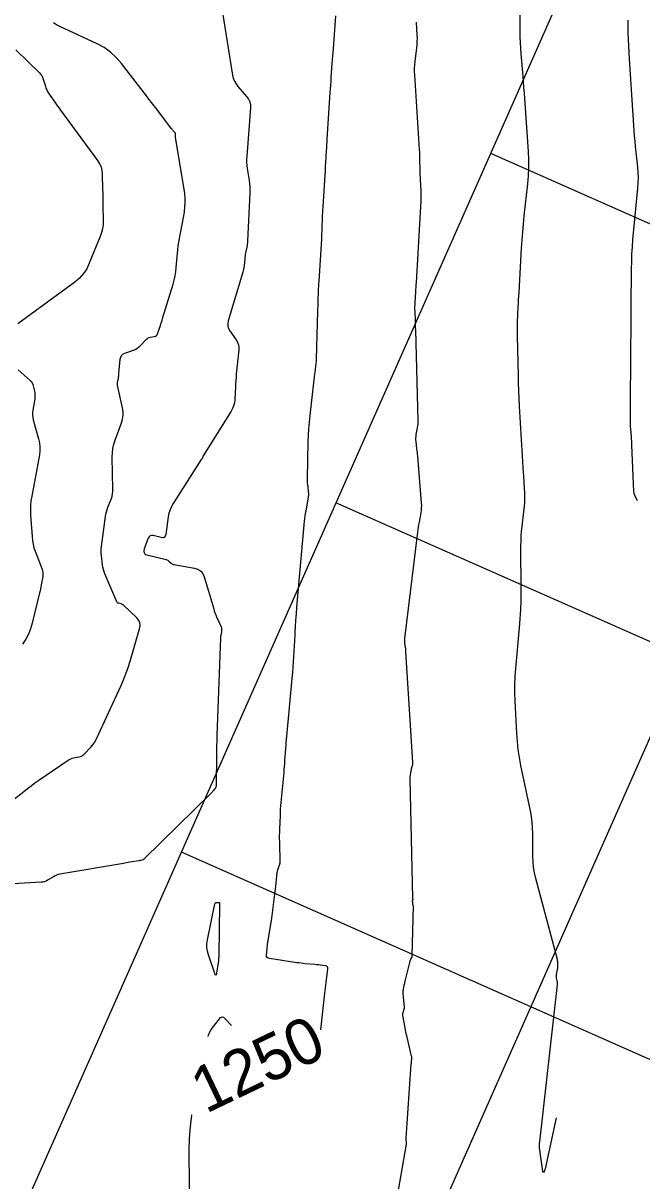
# Model space of a CAD drawing. Extents: x 658976 to 668726, y 639543 to 647196.
# Drawn here: x 662816.3 to 662897.2, y 643134.2 to 643285.7 of the extents above; entities that cross this region are included whole.
import ezdxf

# ---------------------------------------------------------------- set-up
doc = ezdxf.new("R2010")
doc.units = 0
for name, color, linetype in [('Ex_Contour Labels', 7, 'Continuous'), ('Ex_Major Contours', 7, 'Continuous'), ('Ex_Minor Contours', 7, 'Continuous'), ('R_Grid', 7, 'Continuous')]:
    doc.layers.add(name, color=color, linetype=linetype)

msp = doc.modelspace()

# ---------------------------------------------------------------- linework, layer by layer
at = {"layer": 'Ex_Major Contours'}
for points in [[(662855.21, 643153.97), (662855.77, 643158.77), (662855.81, 643159.12), (662855.85, 643159.47), (662855.89, 643159.83), (662855.94, 643160.18), (662856.16, 643161.94), (662856.15, 643162.1), (662856.1, 643162.22), (662856, 643162.3), (662855.85, 643162.34), (662855.14, 643162.43), (662854.97, 643162.46), (662854.79, 643162.48), (662854.61, 643162.49), (662854.44, 643162.51), (662853.18, 643162.63), (662852.91, 643162.65), (662852.64, 643162.68), (662852.37, 643162.72), (662852.11, 643162.75), (662848.5, 643163.29), (662848.33, 643163.35), (662848.21, 643163.44), (662848.14, 643163.58), (662848.13, 643163.76), (662848.2, 643164.58), (662848.22, 643164.78), (662848.24, 643164.98), (662848.27, 643165.19), (662848.3, 643165.39), (662848.81, 643168.6), (662848.86, 643168.95), (662848.91, 643169.29), (662848.96, 643169.64), (662849, 643169.99), (662849.18, 643171.39), (662849.22, 643171.73), (662849.26, 643172.07), (662849.3, 643172.41), (662849.34, 643172.75), (662849.53, 643174.57), (662849.55, 643174.69), (662849.57, 643174.8), (662849.6, 643174.92), (662849.63, 643175.03), (662849.86, 643175.67), (662849.87, 643175.68), (662849.87, 643175.69), (662849.87, 643175.71), (662849.88, 643175.72), (662849.89, 643175.78), (662849.89, 643175.8), (662849.89, 643175.81), (662849.89, 643175.83), (662849.89, 643175.84), (662849.85, 643178.56), (662849.84, 643178.99), (662849.84, 643179.42), (662849.85, 643179.85), (662849.86, 643180.28), (662849.93, 643181.99), (662849.95, 643182.42), (662849.97, 643182.85), (662850, 643183.28), (662850.04, 643183.71), (662850.41, 643187.65), (662850.44, 643188.04), (662850.48, 643188.43), (662850.51, 643188.82), (662850.54, 643189.22), (662850.65, 643190.79), (662850.68, 643191.18), (662850.71, 643191.58), (662850.75, 643191.97), (662850.78, 643192.36), (662851.53, 643200.41), (662851.53, 643200.44), (662851.53, 643200.47), (662851.54, 643200.49), (662851.54, 643200.52), (662851.55, 643200.64), (662851.56, 643200.66), (662851.56, 643200.69), (662851.56, 643200.72), (662851.56, 643200.75), (662851.86, 643205.62), (662851.88, 643205.93), (662851.89, 643206.23), (662851.91, 643206.54), (662851.93, 643206.84), (662852.01, 643208.06), (662852.03, 643208.37), (662852.05, 643208.67), (662852.08, 643208.98), (662852.1, 643209.28), (662853.11, 643220.54), (662853.14, 643220.88), (662853.18, 643221.23), (662853.23, 643221.57), (662853.29, 643221.91), (662853.66, 643223.92), (662853.66, 643223.94), (662853.66, 643223.95), (662853.66, 643223.97), (662853.66, 643223.99), (662853.65, 643224.06), (662853.65, 643224.08), (662853.65, 643224.1), (662853.65, 643224.11), (662853.65, 643224.13), (662853.51, 643225.32), (662853.49, 643225.52), (662853.47, 643225.72), (662853.47, 643225.93), (662853.47, 643226.13), (662853.59, 643230.91), (662853.62, 643231.78), (662853.67, 643232.64), (662853.74, 643233.5), (662853.83, 643234.36), (662854.46, 643239.83), (662854.48, 643239.99), (662854.5, 643240.15), (662854.52, 643240.31), (662854.53, 643240.47), (662854.61, 643241.12), (662854.63, 643241.28), (662854.65, 643241.44), (662854.66, 643241.61), (662854.66, 643241.77), (662854.84, 643248), (662854.85, 643248.33), (662854.86, 643248.66), (662854.87, 643248.99), (662854.88, 643249.32), (662854.92, 643250.63), (662854.94, 643250.96), (662854.95, 643251.29), (662854.97, 643251.62), (662854.99, 643251.95), (662855.34, 643257.43), (662855.36, 643257.79), (662855.38, 643258.14), (662855.4, 643258.49), (662855.41, 643258.84), (662855.45, 643260.25), (662855.46, 643260.6), (662855.48, 643260.95), (662855.5, 643261.3), (662855.52, 643261.65), (662855.79, 643265.88), (662855.82, 643266.27), (662855.84, 643266.66), (662855.86, 643267.05), (662855.89, 643267.44), (662855.97, 643268.99), (662856, 643269.38), (662856.02, 643269.76), (662856.04, 643270.15), (662856.07, 643270.54), (662856.46, 643276.64), (662856.5, 643277.12), (662856.53, 643277.59), (662856.56, 643278.07), (662856.59, 643278.54), (662856.73, 643280.45), (662856.76, 643280.92), (662856.8, 643281.4), (662856.83, 643281.87), (662856.87, 643282.35), (662857.19, 643286.65)], [(662840.49, 643153.09), (662840.55, 643153.29), (662840.67, 643153.61), (662840.83, 643153.92), (662841.03, 643154.2), (662841.95, 643155.42), (662842.12, 643155.6), (662842.3, 643155.66), (662842.49, 643155.62), (662842.68, 643155.47), (662843.55, 643154.55)], [(662838.08, 643129.16), (662838.02, 643138.2), (662838.05, 643139.75), (662838.16, 643141.28), (662838.36, 643142.81), (662838.37, 643142.85)]]:
    msp.add_lwpolyline(points, dxfattribs=at)
msp.add_lwpolyline([(662840.38, 643164.25), (662840.32, 643164.74), (662840.32, 643165.23), (662840.39, 643165.73), (662841.37, 643170.48), (662841.39, 643170.55), (662841.43, 643170.59), (662841.48, 643170.61), (662841.54, 643170.62), (662841.92, 643170.62), (662841.94, 643170.62), (662841.95, 643170.61), (662841.96, 643170.59), (662841.96, 643170.57), (662841.96, 643170.47), (662841.96, 643170.45), (662841.96, 643170.42), (662841.96, 643170.4), (662841.96, 643170.37), (662841.88, 643163.76), (662841.88, 643163.71), (662841.88, 643163.67), (662841.88, 643163.62), (662841.87, 643163.57), (662841.85, 643163.37), (662841.85, 643163.32), (662841.85, 643163.28), (662841.84, 643163.23), (662841.84, 643163.18), (662841.83, 643162.99), (662841.83, 643162.94), (662841.82, 643162.89), (662841.82, 643162.84), (662841.81, 643162.79), (662841.59, 643161.38), (662841.55, 643161.19), (662841.49, 643161.12), (662841.42, 643161.18), (662841.35, 643161.36), (662840.51, 643163.77)], close=True, dxfattribs=at)
at = {"layer": 'Ex_Minor Contours'}
for points in [[(662886.01, 643142.44), (662884.56, 643135.78), (662884.46, 643135.43), (662884.37, 643135.32), (662884.29, 643135.44), (662884.22, 643135.8), (662883.83, 643138.51), (662883.83, 643138.58), (662883.82, 643138.64), (662883.82, 643138.71), (662883.82, 643138.78), (662883.84, 643139.05), (662883.85, 643139.12), (662883.85, 643139.18), (662883.86, 643139.25), (662883.87, 643139.32), (662886.2, 643159.91), (662886.21, 643160.02), (662886.21, 643160.13), (662886.2, 643160.24), (662886.17, 643160.35), (662886.07, 643160.78), (662886.05, 643160.89), (662886.04, 643161), (662886.05, 643161.11), (662886.06, 643161.22), (662886.17, 643161.69), (662886.19, 643161.81), (662886.21, 643161.93), (662886.22, 643162.05), (662886.23, 643162.17), (662886.24, 643162.68), (662886.24, 643162.81), (662886.23, 643162.93), (662886.21, 643163.05), (662886.18, 643163.18), (662883.35, 643173.79), (662883.18, 643174.51), (662883.06, 643175.24), (662882.99, 643175.97), (662882.96, 643176.71), (662882.95, 643179.68), (662882.93, 643180.42), (662882.87, 643181.16), (662882.78, 643181.89), (662882.64, 643182.62), (662881.41, 643188.56), (662881.21, 643189.61), (662881.05, 643190.66), (662880.94, 643191.71), (662880.86, 643192.77), (662880.64, 643197.02), (662880.61, 643198.08), (662880.61, 643199.14), (662880.65, 643200.2), (662880.73, 643201.26), (662881.24, 643206.56), (662881.33, 643207.77), (662881.4, 643208.97), (662881.44, 643210.17), (662881.45, 643211.37), (662881.41, 643217.34), (662881.42, 643217.97), (662881.44, 643218.6), (662881.49, 643219.23), (662881.55, 643219.85), (662881.9, 643222.96), (662881.93, 643223.28), (662881.94, 643223.61), (662881.94, 643223.93), (662881.93, 643224.26), (662881.84, 643225.56), (662881.82, 643225.88), (662881.8, 643226.2), (662881.78, 643226.53), (662881.76, 643226.85), (662881.24, 643235.57), (662881.19, 643236.58), (662881.14, 643237.59), (662881.1, 643238.61), (662881.07, 643239.62), (662880.95, 643244.73), (662880.95, 643245.21), (662880.95, 643245.69), (662880.96, 643246.16), (662880.97, 643246.64), (662881.06, 643248.55), (662881.09, 643249.03), (662881.11, 643249.5), (662881.14, 643249.98), (662881.16, 643250.46), (662881.5, 643256.26), (662881.57, 643257.32), (662881.65, 643258.37), (662881.74, 643259.43), (662881.85, 643260.48), (662882.31, 643264.7), (662882.4, 643265.75), (662882.44, 643266.81), (662882.44, 643267.86), (662882.39, 643268.92), (662881.92, 643275.84), (662881.87, 643276.57), (662881.81, 643277.3), (662881.75, 643278.04), (662881.69, 643278.77), (662881.43, 643281.7), (662881.38, 643282.43), (662881.34, 643283.17), (662881.32, 643283.9), (662881.32, 643284.64), (662881.36, 643289.85)], [(662842.15, 643288.47), (662843.68, 643278.91), (662843.78, 643278.5), (662843.92, 643278.11), (662844.13, 643277.75), (662844.38, 643277.41), (662845.51, 643276.12), (662845.76, 643275.78), (662845.92, 643275.42), (662846.01, 643275.03), (662846.01, 643274.62), (662845.53, 643268.29), (662845.51, 643267.89), (662845.52, 643267.5), (662845.55, 643267.1), (662845.6, 643266.7), (662845.86, 643265.12), (662845.91, 643264.72), (662845.94, 643264.32), (662845.96, 643263.92), (662845.95, 643263.52), (662845.64, 643257.19), (662845.63, 643257), (662845.61, 643256.8), (662845.58, 643256.61), (662845.54, 643256.41), (662845.39, 643255.64), (662845.35, 643255.45), (662845.32, 643255.26), (662845.29, 643255.06), (662845.27, 643254.87), (662845.19, 643253.96), (662845.17, 643253.74), (662845.13, 643253.53), (662845.08, 643253.32), (662845.03, 643253.11), (662843.11, 643246.74), (662843.05, 643246.4), (662843.06, 643246.07), (662843.15, 643245.75), (662843.32, 643245.45), (662844.16, 643244.26), (662844.34, 643243.96), (662844.45, 643243.63), (662844.51, 643243.3), (662844.5, 643242.94), (662844.17, 643239.76), (662844.13, 643239.35), (662844.1, 643238.93), (662844.07, 643238.52), (662844.05, 643238.11), (662843.96, 643236.45), (662843.92, 643236.04), (662843.82, 643235.65), (662843.68, 643235.28), (662843.48, 643234.92), (662839.83, 643229.07), (662839.81, 643229.04), (662839.8, 643229.01), (662839.79, 643228.98), (662839.78, 643228.95), (662839.75, 643228.82), (662839.75, 643228.8), (662839.74, 643228.77), (662839.72, 643228.75), (662839.71, 643228.74), (662839.63, 643228.67), (662839.61, 643228.65), (662839.6, 643228.63), (662839.58, 643228.61), (662839.57, 643228.59), (662835.92, 643222.86), (662835.69, 643222.45), (662835.5, 643222.02), (662835.36, 643221.57), (662835.27, 643221.1), (662834.94, 643218.78), (662834.87, 643218.56), (662834.75, 643218.42), (662834.58, 643218.36), (662834.35, 643218.39), (662833.28, 643218.65), (662833.07, 643218.67), (662832.89, 643218.62), (662832.75, 643218.5), (662832.64, 643218.31), (662832.16, 643217.03), (662832.14, 643216.99), (662832.13, 643216.95), (662832.12, 643216.91), (662832.11, 643216.87), (662832.09, 643216.66), (662832.08, 643216.64), (662832.08, 643216.62), (662832.08, 643216.61), (662832.09, 643216.59), (662832.09, 643216.51), (662832.1, 643216.49), (662832.1, 643216.47), (662832.11, 643216.45), (662832.11, 643216.43), (662832.19, 643216.26), (662832.21, 643216.22), (662832.23, 643216.2), (662832.26, 643216.18), (662832.3, 643216.17), (662835, 643215.51), (662835.1, 643215.48), (662835.19, 643215.43), (662835.27, 643215.38), (662835.35, 643215.32), (662835.65, 643215.03), (662835.72, 643214.97), (662835.81, 643214.91), (662835.9, 643214.88), (662836, 643214.85), (662838.71, 643214.37), (662839.15, 643214.24), (662839.51, 643214.01), (662839.78, 643213.68), (662839.96, 643213.25), (662841.21, 643209.06), (662841.29, 643208.8), (662841.38, 643208.55), (662841.48, 643208.29), (662841.58, 643208.04), (662842.19, 643206.69), (662842.22, 643206.62), (662842.23, 643206.55), (662842.24, 643206.48), (662842.24, 643206.41), (662842.23, 643206.12), (662842.23, 643206.04), (662842.22, 643205.97), (662842.21, 643205.9), (662842.19, 643205.83), (662842.13, 643205.54), (662842.12, 643205.47), (662842.11, 643205.4), (662842.1, 643205.32), (662842.1, 643205.25), (662841.63, 643192.5), (662841.61, 643191.83), (662841.59, 643191.15), (662841.58, 643190.48), (662841.57, 643189.8), (662841.55, 643185.98), (662841.54, 643185.87), (662841.51, 643185.77), (662841.47, 643185.67), (662841.41, 643185.58), (662841.14, 643185.23), (662841.07, 643185.15), (662841, 643185.06), (662840.92, 643184.98), (662840.84, 643184.9), (662832.1, 643176.37), (662832.09, 643176.36), (662832.08, 643176.34), (662832.07, 643176.33), (662832.07, 643176.31), (662832.04, 643176.25), (662832.03, 643176.24), (662832.02, 643176.23), (662832.01, 643176.22), (662832, 643176.21), (662831.66, 643176.14), (662831.6, 643176.13), (662831.54, 643176.12), (662831.47, 643176.11), (662831.41, 643176.09), (662830.25, 643175.9), (662830.03, 643175.87), (662829.82, 643175.83), (662829.6, 643175.8), (662829.39, 643175.76), (662821.09, 643174.33), (662820.87, 643174.28), (662820.66, 643174.21), (662820.46, 643174.12), (662820.26, 643174.01), (662819.48, 643173.54), (662819.29, 643173.43), (662819.08, 643173.35), (662818.87, 643173.3), (662818.64, 643173.28), (662814.96, 643173.08)], [(662896.65, 643223.21), (662896.28, 643224.03), (662896.24, 643224.13), (662896.21, 643224.23), (662896.19, 643224.33), (662896.18, 643224.43), (662895.94, 643230.48), (662895.93, 643230.74), (662895.91, 643231.01), (662895.89, 643231.28), (662895.87, 643231.54), (662895.78, 643232.61), (662895.76, 643232.87), (662895.74, 643233.14), (662895.74, 643233.41), (662895.73, 643233.67), (662895.8, 643244.25), (662895.81, 643244.61), (662895.81, 643244.97), (662895.81, 643245.33), (662895.82, 643245.68), (662895.83, 643247.12), (662895.83, 643247.47), (662895.84, 643247.83), (662895.84, 643248.19), (662895.84, 643248.55), (662895.88, 643253.56), (662895.9, 643254.52), (662895.93, 643255.47), (662895.99, 643256.42), (662896.07, 643257.37), (662896.72, 643264.13), (662896.76, 643264.81), (662896.78, 643265.5), (662896.76, 643266.18), (662896.7, 643266.86), (662896.41, 643269.58), (662896.34, 643270.26), (662896.28, 643270.95), (662896.23, 643271.63), (662896.18, 643272.31), (662895.61, 643281.05), (662895.52, 643282.74), (662895.46, 643284.42), (662895.43, 643286.11)], [(662813.72, 643183.09), (662816.35, 643185.18), (662816.84, 643185.55), (662817.32, 643185.92), (662817.82, 643186.28), (662818.32, 643186.63), (662822.18, 643189.27), (662822.34, 643189.37), (662822.5, 643189.44), (662822.68, 643189.51), (662822.86, 643189.55), (662823.6, 643189.68), (662823.78, 643189.73), (662823.95, 643189.8), (662824.1, 643189.9), (662824.24, 643190.02), (662825.18, 643191.01), (662825.37, 643191.23), (662825.54, 643191.46), (662825.69, 643191.71), (662825.82, 643191.97), (662829.04, 643198.96), (662829.39, 643199.76), (662829.71, 643200.58), (662830.01, 643201.4), (662830.27, 643202.23), (662831.52, 643206.45), (662831.59, 643206.85), (662831.55, 643207.22), (662831.4, 643207.56), (662831.14, 643207.88), (662829.39, 643209.56), (662829.32, 643209.61), (662829.26, 643209.65), (662829.18, 643209.69), (662829.1, 643209.71), (662828.78, 643209.79), (662828.71, 643209.82), (662828.64, 643209.86), (662828.59, 643209.91), (662828.55, 643209.98), (662826.98, 643213.63), (662826.87, 643213.92), (662826.78, 643214.21), (662826.71, 643214.51), (662826.66, 643214.81), (662826.52, 643216.03), (662826.5, 643216.33), (662826.49, 643216.63), (662826.51, 643216.94), (662826.54, 643217.24), (662827.07, 643221.15), (662827.12, 643221.46), (662827.19, 643221.76), (662827.27, 643222.06), (662827.37, 643222.35), (662827.82, 643223.51), (662827.91, 643223.8), (662827.98, 643224.1), (662828.02, 643224.4), (662828.02, 643224.71), (662827.94, 643228.91), (662827.95, 643229.49), (662828.02, 643230.05), (662828.14, 643230.6), (662828.31, 643231.14), (662829.15, 643233.42), (662829.29, 643233.9), (662829.36, 643234.39), (662829.35, 643234.89), (662829.27, 643235.38), (662828.65, 643238.1), (662828.63, 643238.24), (662828.62, 643238.39), (662828.62, 643238.54), (662828.64, 643238.68), (662828.74, 643239.27), (662828.77, 643239.42), (662828.79, 643239.57), (662828.81, 643239.72), (662828.82, 643239.87), (662828.99, 643241.75), (662829.04, 643242.01), (662829.16, 643242.23), (662829.34, 643242.4), (662829.58, 643242.52), (662830.72, 643242.92), (662830.95, 643243.02), (662831.17, 643243.14), (662831.37, 643243.29), (662831.56, 643243.46), (662832.42, 643244.34), (662832.53, 643244.44), (662832.65, 643244.51), (662832.77, 643244.57), (662832.91, 643244.61), (662833.48, 643244.72), (662833.61, 643244.76), (662833.72, 643244.83), (662833.8, 643244.93), (662833.86, 643245.05), (662834.24, 643246.13), (662834.31, 643246.36), (662834.39, 643246.59), (662834.46, 643246.82), (662834.53, 643247.05), (662835.89, 643251.56), (662836.03, 643252.09), (662836.15, 643252.63), (662836.24, 643253.18), (662836.31, 643253.73), (662836.52, 643256.05), (662836.57, 643256.55), (662836.64, 643257.04), (662836.72, 643257.54), (662836.81, 643258.03), (662837.3, 643260.5), (662837.35, 643260.74), (662837.38, 643260.99), (662837.41, 643261.23), (662837.42, 643261.47), (662837.47, 643262.45), (662837.48, 643262.69), (662837.47, 643262.94), (662837.45, 643263.18), (662837.42, 643263.42), (662836.22, 643270.79), (662836.21, 643270.84), (662836.21, 643270.89), (662836.21, 643270.94), (662836.21, 643270.98), (662836.22, 643271.18), (662836.22, 643271.23), (662836.21, 643271.27), (662836.2, 643271.31), (662836.17, 643271.35), (662835.91, 643271.64), (662835.86, 643271.7), (662835.81, 643271.76), (662835.76, 643271.83), (662835.71, 643271.89), (662833.76, 643274.44), (662833.42, 643274.88), (662833.08, 643275.33), (662832.74, 643275.77), (662832.4, 643276.22), (662829.14, 643280.45), (662828.46, 643281.23), (662827.7, 643281.92), (662826.86, 643282.51), (662825.95, 643283.01), (662821.06, 643285.29), (662820.65, 643285.5), (662820.27, 643285.75)], [(662865.23, 643131.99), (662866.42, 643139.03), (662866.43, 643139.09), (662866.43, 643139.16), (662866.43, 643139.22), (662866.43, 643139.29), (662866.39, 643139.54), (662866.38, 643139.61), (662866.38, 643139.68), (662866.38, 643139.74), (662866.38, 643139.81), (662867.06, 643149.5), (662867.07, 643149.59), (662867.08, 643149.67), (662867.08, 643149.76), (662867.09, 643149.85), (662867.13, 643150.19), (662867.14, 643150.28), (662867.14, 643150.36), (662867.13, 643150.45), (662867.11, 643150.53), (662866.51, 643153.01), (662866.44, 643153.31), (662866.37, 643153.62), (662866.31, 643153.92), (662866.25, 643154.22), (662865.96, 643155.84), (662865.95, 643155.95), (662865.95, 643156.05), (662865.96, 643156.16), (662865.99, 643156.26), (662866.16, 643156.86), (662866.17, 643156.87), (662866.17, 643156.88), (662866.17, 643156.89), (662866.17, 643156.9), (662866.16, 643156.94), (662866.16, 643156.97), (662865.99, 643158.7), (662865.98, 643158.84), (662865.99, 643158.98), (662866, 643159.12), (662866.03, 643159.26), (662866.15, 643159.81), (662866.18, 643159.94), (662866.21, 643160.08), (662866.24, 643160.22), (662866.28, 643160.35), (662866.9, 643162.98), (662866.92, 643163.04), (662866.94, 643163.1), (662866.97, 643163.16), (662867, 643163.21), (662867.13, 643163.42), (662867.16, 643163.48), (662867.18, 643163.53), (662867.19, 643163.59), (662867.2, 643163.65), (662867.34, 643170.18), (662867.34, 643170.2), (662867.34, 643170.23), (662867.33, 643170.26), (662867.32, 643170.28), (662867.28, 643170.38), (662867.27, 643170.41), (662867.26, 643170.43), (662867.25, 643170.46), (662867.25, 643170.49), (662867.24, 643170.88), (662867.24, 643170.89), (662867.25, 643170.9), (662867.25, 643170.9), (662867.26, 643170.91), (662867.3, 643170.92), (662867.31, 643170.92), (662867.31, 643170.93), (662867.31, 643170.93), (662867.31, 643170.94), (662867.27, 643171.06), (662867.26, 643171.08), (662867.25, 643171.11), (662867.25, 643171.13), (662867.25, 643171.16), (662866.92, 643186.82), (662866.92, 643186.93), (662866.93, 643187.04), (662866.93, 643187.15), (662866.95, 643187.26), (662867.01, 643187.69), (662867.03, 643187.79), (662867.05, 643187.9), (662867.07, 643188.01), (662867.1, 643188.11), (662867.23, 643188.57), (662867.26, 643188.68), (662867.28, 643188.79), (662867.28, 643188.9), (662867.28, 643189.02), (662866.37, 643203.43), (662866.36, 643203.58), (662866.34, 643203.73), (662866.33, 643203.87), (662866.31, 643204.02), (662866.22, 643204.61), (662866.21, 643204.75), (662866.2, 643204.9), (662866.2, 643205.05), (662866.22, 643205.19), (662867.93, 643219.12), (662867.97, 643219.44), (662868.02, 643219.75), (662868.07, 643220.07), (662868.12, 643220.39), (662868.35, 643221.65), (662868.4, 643221.96), (662868.42, 643222.28), (662868.43, 643222.59), (662868.41, 643222.91), (662867.9, 643229.05), (662867.88, 643229.29), (662867.86, 643229.52), (662867.83, 643229.76), (662867.81, 643229.99), (662867.7, 643230.95), (662867.68, 643231.18), (662867.68, 643231.4), (662867.69, 643231.63), (662867.72, 643231.86), (662867.89, 643232.77), (662867.92, 643233), (662867.95, 643233.23), (662867.96, 643233.46), (662867.96, 643233.69), (662867.64, 643245.56), (662867.63, 643245.87), (662867.62, 643246.17), (662867.61, 643246.48), (662867.6, 643246.78), (662867.55, 643247.99), (662867.54, 643248.3), (662867.54, 643248.6), (662867.55, 643248.91), (662867.57, 643249.21), (662867.65, 643250.51), (662867.67, 643250.83), (662867.69, 643251.15), (662867.71, 643251.47), (662867.73, 643251.79), (662868.35, 643262.45), (662868.37, 643262.79), (662868.37, 643263.14), (662868.37, 643263.48), (662868.35, 643263.83), (662868.27, 643265.24), (662868.26, 643265.57), (662868.24, 643265.9), (662868.23, 643266.22), (662868.22, 643266.55), (662868.2, 643267.87), (662868.19, 643268.2), (662868.18, 643268.53), (662868.17, 643268.86), (662868.15, 643269.19), (662867.51, 643278.93), (662867.5, 643279.37), (662867.5, 643279.81), (662867.52, 643280.25), (662867.56, 643280.69), (662867.78, 643282.47), (662867.82, 643282.89), (662867.85, 643283.31), (662867.86, 643283.73), (662867.84, 643284.15), (662867.76, 643285.84)], [(662815.31, 643282.23), (662818.4, 643279.23), (662818.57, 643279.05), (662818.71, 643278.85), (662818.82, 643278.64), (662818.9, 643278.4), (662819.19, 643277.45), (662819.27, 643277.21), (662819.36, 643276.98), (662819.48, 643276.77), (662819.61, 643276.56), (662820.42, 643275.37), (662820.61, 643275.11), (662820.79, 643274.84), (662820.98, 643274.58), (662821.17, 643274.32), (662826.02, 643267.73), (662826.28, 643267.32), (662826.47, 643266.89), (662826.59, 643266.43), (662826.64, 643265.94), (662826.68, 643263.96), (662826.7, 643263.46), (662826.71, 643262.96), (662826.71, 643262.47), (662826.72, 643261.97), (662826.74, 643259.82), (662826.73, 643259.31), (662826.66, 643258.8), (662826.54, 643258.3), (662826.37, 643257.81), (662824.94, 643254.29), (662824.6, 643253.57), (662824.17, 643252.93), (662823.65, 643252.35), (662823.04, 643251.83), (662815.58, 643246.35)], [(662815.64, 643240.35), (662817.2, 643238.95), (662817.35, 643238.8), (662817.47, 643238.63), (662817.56, 643238.44), (662817.61, 643238.24), (662817.79, 643237.38), (662817.82, 643237.17), (662817.83, 643236.95), (662817.82, 643236.74), (662817.79, 643236.52), (662817.53, 643235.05), (662817.49, 643234.73), (662817.49, 643234.42), (662817.53, 643234.11), (662817.6, 643233.79), (662818.31, 643231.31), (662818.42, 643230.79), (662818.48, 643230.27), (662818.47, 643229.74), (662818.4, 643229.22), (662817.4, 643223.83), (662817.3, 643223.2), (662817.24, 643222.58), (662817.23, 643221.95), (662817.25, 643221.32), (662817.44, 643218.52), (662817.49, 643218.03), (662817.58, 643217.54), (662817.7, 643217.07), (662817.86, 643216.6), (662818.74, 643214.34), (662818.82, 643214.08), (662818.86, 643213.82), (662818.87, 643213.56), (662818.84, 643213.29), (662818.66, 643212.22), (662818.61, 643211.95), (662818.56, 643211.68), (662818.5, 643211.41), (662818.44, 643211.15), (662817.46, 643207.2), (662817.24, 643206.47), (662816.96, 643205.76), (662816.62, 643205.09), (662816.21, 643204.44)]]:
    msp.add_lwpolyline(points, dxfattribs=at)
at = {"layer": 'R_Grid'}
for p, q in [((662695.34, 642857.16), (662998.85, 643543.01)), ((662741.07, 642836.93), (663044.57, 643522.77)), ((663014.62, 643207.97), (662877.45, 643268.67)), ((662994.38, 643162.25), (662857.21, 643222.95)), ((662974.15, 643116.52), (662836.98, 643177.22))]:
    msp.add_line(p, q, dxfattribs=at)

# ---------------------------------------------------------------- texts
at = {"layer": 'Ex_Contour Labels'}
msp.add_text('1250', height=6, rotation=25.6088, dxfattribs=at).set_placement((662840.17, 643142.95))

doc.saveas('drawing.dxf')
